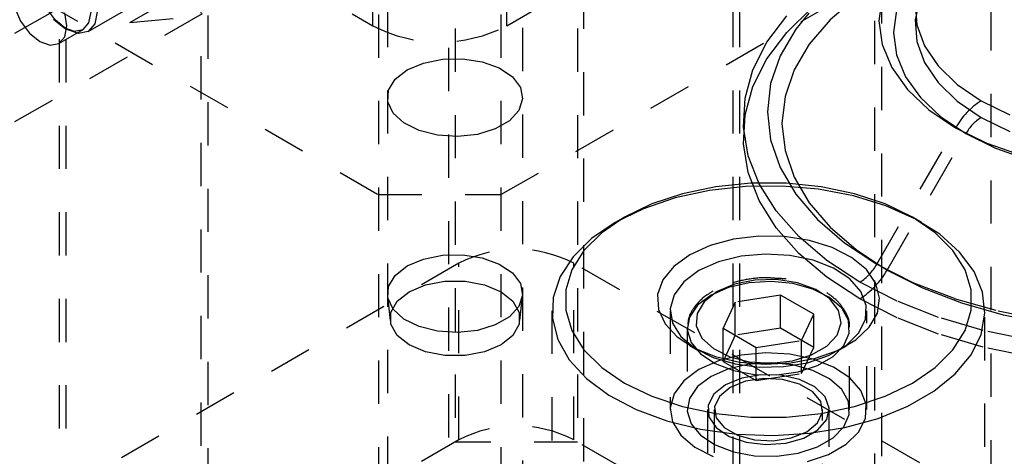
# Model space of a CAD drawing. Header units: inches. Extents: x 1907 to 2452, y -210 to -54.
# Tile 490 of 656: x 2002.85 to 2005.12, y -194.87 to -193.86. Entities that reach past the tile are written whole.
import ezdxf

# ---------------------------------------------------------------- set-up
doc = ezdxf.new("R2010")
doc.units = ezdxf.units.IN
doc.header["$LTSCALE"] = 0.5
doc.header["$MEASUREMENT"] = 0
doc.linetypes.add('HIDDEN', pattern=[0.225, 0.15, -0.075])
doc.layers.add('SID-M-H', color=4, linetype='HIDDEN')

msp = doc.modelspace()

# ---------------------------------------------------------------- linework, layer by layer
at = {"layer": 'SID-M-H'}
for p, q in [((2003.8553, -192.08133), (2003.8553, -194.83715)), ((2004.13815, -192.08133), (2004.13815, -194.83715)), ((2003.84048, -192.32625), (2003.84048, -195.08207)), ((2004.15298, -195.08207), (2004.15298, -192.32625)), ((2005.09274, -192.6324), (2005.09274, -195.55151)), ((2004.49648, -193.02433), (2004.49648, -195.46987)), ((2004.51223, -193.02433), (2004.51223, -194.96393)), ((2004.82473, -194.96393), (2004.82473, -193.02433)), ((2004.84048, -195.46987), (2004.84048, -193.02433)), ((2002.94084, -193.10597), (2002.94084, -195.55151)), ((2002.95659, -193.10597), (2002.95659, -195.04558)), ((2003.28484, -195.55151), (2003.28484, -193.10597)), ((2003.97463, -193.87494), (2005.12368, -193.21161)), ((2003.69905, -193.2243), (2003.69905, -195.98012)), ((2004.01155, -195.98012), (2004.01155, -193.2243)), ((2003.66527, -193.87494), (2003.66527, -193.46667)), ((2003.67853, -193.44881), (2003.67853, -196.20464)), ((2003.96137, -193.44881), (2003.96137, -196.20464)), ((2003.97463, -193.87494), (2003.97463, -193.46667)), ((2003.4443, -193.54324), (2002.693, -193.97696)), ((2003.96137, -194.26535), (2005.09274, -193.61223)), ((2002.72393, -193.71428), (2003.67853, -194.26535)), ((2002.99327, -193.72892), (2003.10463, -193.86745)), ((2003.4443, -193.74738), (2002.693, -194.18109)), ((2003.4443, -193.74738), (2003.66527, -193.87494)), ((2003.00824, -193.88826), (2003.14512, -193.80924)), ((2004.78154, -193.80953), (2004.72127, -193.8616)), ((2004.84151, -193.80893), (2004.83405, -193.8636)), ((2002.83853, -193.83345), (2002.8521, -193.86475)), ((2002.9324, -193.86189), (2002.90982, -193.83143)), ((2003.26909, -195.04558), (2003.26909, -193.82928)), ((2004.62118, -193.89042), (2004.67989, -193.83311)), ((2004.92868, -193.81211), (2004.91801, -193.86149)), ((2004.91801, -193.82292), (2004.92157, -193.87263)), ((2002.95903, -193.87534), (2002.95426, -193.8449)), ((2003.00994, -193.86812), (2003.01471, -193.84319)), ((2003.02863, -193.84319), (2003.02333, -193.87089)), ((2003.10463, -193.86745), (2003.16235, -193.83412)), ((2004.57537, -193.91294), (2004.62118, -193.85184)), ((2004.67249, -193.84568), (2004.64243, -193.88311)), ((2004.87451, -193.83922), (2004.86746, -193.89088)), ((2002.8521, -193.86475), (2002.87242, -193.89216)), ((2002.9281, -193.86002), (2002.95207, -193.87936)), ((2002.95903, -193.88338), (2002.9324, -193.86189)), ((2002.95426, -193.90026), (2002.95903, -193.87534)), ((2002.99636, -193.88375), (2003.00994, -193.86812)), ((2003.02333, -193.87089), (2003.00825, -193.88825)), ((2003.10463, -193.86745), (2003.21598, -193.85749)), ((2004.72127, -193.8616), (2004.67329, -193.91777)), ((2004.83405, -193.8636), (2004.8415, -193.91828)), ((2004.91801, -193.86149), (2004.92157, -193.91121)), ((2004.92157, -193.87263), (2004.93926, -193.92134)), ((2002.87242, -193.89216), (2002.8964, -193.91151)), ((2002.94068, -193.91589), (2002.99636, -193.88375)), ((2002.94069, -193.91589), (2002.95426, -193.90026)), ((2002.95206, -193.87936), (2002.95902, -193.88338)), ((2002.95207, -193.87936), (2002.97604, -193.8877)), ((2002.98567, -193.89264), (2002.95903, -193.88338)), ((2002.97604, -193.8877), (2002.99636, -193.88375)), ((2003.00825, -193.88825), (2002.98567, -193.89264)), ((2004.57537, -193.95152), (2004.62118, -193.89042)), ((2004.64243, -193.88311), (2004.60615, -193.9448)), ((2004.86746, -193.89088), (2004.8745, -193.94254)), ((2002.8964, -193.91151), (2002.92037, -193.91984)), ((2002.92037, -193.91984), (2002.94069, -193.91589)), ((2004.54319, -193.97688), (2004.57537, -193.91294)), ((2004.67329, -193.91777), (2004.63842, -193.97707)), ((2004.8415, -193.91828), (2004.86367, -193.97161)), ((2004.92157, -193.91121), (2004.93926, -193.95991)), ((2004.93926, -193.92134), (2004.97059, -193.96769)), ((2004.60615, -193.9448), (2004.58413, -194.0087)), ((2004.8745, -193.94254), (2004.89544, -193.99293)), ((2003.74482, -193.97706), (2003.78229, -193.96109)), ((2003.78229, -193.96109), (2003.82626, -193.95221)), ((2003.82626, -193.95221), (2003.8728, -193.95121)), ((2003.8728, -193.95121), (2003.91779, -193.95816)), ((2003.91779, -193.95816), (2003.95722, -193.97247)), ((2004.54319, -194.01546), (2004.57537, -193.95152)), ((2004.93926, -193.95991), (2004.97059, -194.00627)), ((2004.97059, -193.96769), (2005.01471, -194.01044)), ((2003.71716, -193.99869), (2003.74482, -193.97706)), ((2003.95722, -193.97247), (2003.9876, -193.99285)), ((2003.9876, -193.99285), (2004.00623, -194.01749)), ((2004.52515, -194.04264), (2004.54319, -193.97688)), ((2004.63842, -193.97707), (2004.61725, -194.03849)), ((2004.86367, -193.97161), (2004.90002, -194.02228)), ((2003.70178, -194.02407), (2003.71716, -193.99869)), ((2004.52515, -194.08122), (2004.54319, -194.01546)), ((2004.58413, -194.0087), (2004.57675, -194.0737)), ((2004.89544, -193.99293), (2004.92979, -194.0408)), ((2004.97059, -194.00627), (2005.01471, -194.04902)), ((2005.01471, -194.01044), (2005.07041, -194.04842)), ((2003.70004, -194.05094), (2003.70178, -194.02407)), ((2004.00623, -194.01749), (2004.01144, -194.04421)), ((2004.90002, -194.02228), (2004.94966, -194.06904)), ((2003.71209, -194.07691), (2003.70004, -194.05094)), ((2004.01144, -194.04421), (2004.00279, -194.07063)), ((2004.52152, -194.10919), (2004.52515, -194.04264)), ((2004.61725, -194.03849), (2004.61015, -194.10098)), ((2004.92979, -194.0408), (2004.97668, -194.08498)), ((2005.01471, -194.04902), (2005.07041, -194.08699)), ((2005.07041, -194.04842), (2005.1362, -194.08057)), ((2003.73687, -194.09968), (2003.71209, -194.07691)), ((2004.00279, -194.07063), (2003.98102, -194.0944)), ((2004.52152, -194.14777), (2004.52515, -194.08122)), ((2004.57675, -194.0737), (2004.58412, -194.13871)), ((2004.94966, -194.06904), (2005.01135, -194.11075)), ((2003.77217, -194.11721), (2003.73687, -194.09968)), ((2003.98102, -194.0944), (2003.94809, -194.11342)), ((2004.61015, -194.10098), (2004.61725, -194.16347)), ((2004.97668, -194.08498), (2005.03497, -194.12439)), ((2005.07041, -194.08699), (2005.1362, -194.11915)), ((2003.81486, -194.12797), (2003.77217, -194.11721)), ((2003.86115, -194.13098), (2003.81486, -194.12797)), ((2003.90691, -194.12598), (2003.86115, -194.13098)), ((2003.94809, -194.11342), (2003.90691, -194.12598)), ((2004.53237, -194.17548), (2004.52152, -194.10919)), ((2004.82941, -194.42588), (2005.01136, -194.11075)), ((2004.85303, -194.43952), (2005.03498, -194.12439)), ((2005.01135, -194.11075), (2005.08359, -194.14636)), ((2005.03497, -194.12439), (2005.10323, -194.15804)), ((2004.53237, -194.21405), (2004.52152, -194.14777)), ((2004.58412, -194.13871), (2004.60614, -194.20261)), ((2005.08359, -194.14636), (2005.1646, -194.17502)), ((2004.61725, -194.16347), (2004.6384, -194.22489)), ((2005.10323, -194.15804), (2005.17977, -194.18511)), ((2004.55753, -194.24045), (2004.53237, -194.17548)), ((2004.55753, -194.27903), (2004.53237, -194.21405)), ((2004.60614, -194.20261), (2004.64241, -194.2643)), ((2004.53801, -194.23871), (2004.45733, -194.24692)), ((2004.61994, -194.23871), (2004.53801, -194.23871)), ((2004.59659, -194.3031), (2004.55753, -194.24045)), ((2004.70062, -194.24692), (2004.61994, -194.23871)), ((2004.6384, -194.22489), (2004.67327, -194.2842)), ((2003.67853, -194.26535), (2003.96137, -194.26535)), ((2004.38034, -194.2631), (2004.30939, -194.28675)), ((2004.44274, -194.25578), (2004.3634, -194.27306)), ((2004.45733, -194.24692), (2004.38034, -194.2631)), ((2004.52601, -194.24648), (2004.44274, -194.25578)), ((2004.61079, -194.24544), (2004.52601, -194.24648)), ((2004.69467, -194.25269), (2004.61079, -194.24544)), ((2004.64241, -194.2643), (2004.69231, -194.32273)), ((2004.77521, -194.26801), (2004.69467, -194.25269)), ((2004.77761, -194.2631), (2004.70062, -194.24692)), ((2004.84856, -194.28675), (2004.77761, -194.2631)), ((2004.30939, -194.28675), (2004.24663, -194.31715)), ((2004.3634, -194.27306), (2004.29026, -194.29784)), ((2004.59659, -194.34168), (2004.55753, -194.27903)), ((2004.67327, -194.2842), (2004.72124, -194.34036)), ((2004.85011, -194.29098), (2004.77521, -194.26801)), ((2004.91132, -194.31715), (2004.84856, -194.28675)), ((2004.29026, -194.29784), (2004.22542, -194.3294)), ((2004.64895, -194.36243), (2004.59659, -194.3031)), ((2004.9172, -194.32092), (2004.85011, -194.29098)), ((2004.22542, -194.3294), (2004.17076, -194.36683)), ((2004.24663, -194.31715), (2004.19397, -194.35338)), ((2004.24658, -194.31718), (2004.22536, -194.32943)), ((2004.69231, -194.32273), (2004.755, -194.3769)), ((2004.96398, -194.35338), (2004.91132, -194.31715)), ((2004.93259, -194.32943), (2004.91137, -194.31718)), ((2004.97457, -194.35697), (2004.9172, -194.32092)), ((2004.19397, -194.35338), (2004.15301, -194.39434)), ((2004.64895, -194.401), (2004.59659, -194.34168)), ((2004.72124, -194.34036), (2004.78151, -194.39244)), ((2005.00494, -194.39434), (2004.96398, -194.35338)), ((2004.17076, -194.36683), (2004.12783, -194.40905)), ((2004.49818, -194.36824), (2004.44412, -194.38279)), ((2004.55659, -194.36128), (2004.49818, -194.36824)), ((2004.6162, -194.36228), (2004.55659, -194.36128)), ((2004.67381, -194.37119), (2004.6162, -194.36228)), ((2004.71377, -194.4175), (2004.64895, -194.36243)), ((2004.72631, -194.38753), (2004.67381, -194.37119)), ((2004.755, -194.3769), (2004.82941, -194.42588)), ((2005.02056, -194.39811), (2004.97457, -194.35697)), ((2004.15301, -194.39434), (2004.12499, -194.43878)), ((2004.44412, -194.38279), (2004.39734, -194.40415)), ((2004.71377, -194.45607), (2004.64895, -194.401)), ((2004.77086, -194.41042), (2004.72631, -194.38753)), ((2004.78151, -194.39244), (2004.85303, -194.43952)), ((2005.03296, -194.43878), (2005.00494, -194.39434)), ((2005.05384, -194.44314), (2005.02056, -194.39811)), ((2003.86414, -194.42378), (2002.71509, -195.08711)), ((2003.74482, -194.43024), (2003.78229, -194.41427)), ((2003.78229, -194.41427), (2003.82626, -194.40539)), ((2003.82626, -194.40539), (2003.8728, -194.40439)), ((2003.86414, -194.83205), (2003.86414, -194.42378)), ((2003.8728, -194.40439), (2003.91779, -194.41134)), ((2003.91779, -194.41134), (2003.95722, -194.42565)), ((2004.12783, -194.40905), (2004.09789, -194.45485)), ((2005.10158, -194.98506), (2004.12931, -194.42378)), ((2004.12931, -194.83205), (2004.12931, -194.42378)), ((2004.39734, -194.40415), (2004.36035, -194.43115)), ((2004.46349, -194.42077), (2004.41855, -194.44089)), ((2004.51568, -194.40773), (2004.46349, -194.42077)), ((2004.57185, -194.40259), (2004.51568, -194.40773)), ((2004.62847, -194.40568), (2004.57185, -194.40259)), ((2004.68197, -194.4168), (2004.62847, -194.40568)), ((2004.72901, -194.43526), (2004.68197, -194.4168)), ((2004.79004, -194.46744), (2004.71377, -194.4175)), ((2004.80507, -194.43862), (2004.77086, -194.41042)), ((2003.71716, -194.45187), (2003.74482, -194.43024)), ((2003.95722, -194.42565), (2003.9876, -194.44603)), ((2003.9876, -194.44603), (2004.00623, -194.47067)), ((2004.12499, -194.43878), (2004.11076, -194.48535)), ((2004.36035, -194.43115), (2004.33514, -194.46236)), ((2004.41855, -194.44089), (2004.3837, -194.46683)), ((2004.76661, -194.45988), (2004.72901, -194.43526)), ((2004.82709, -194.47062), (2004.80507, -194.43862)), ((2004.82941, -194.42588), (2004.91426, -194.46883)), ((2004.85303, -194.43952), (2004.93459, -194.48081)), ((2005.04719, -194.48535), (2005.03296, -194.43878)), ((2005.07347, -194.49077), (2005.05384, -194.44314)), ((2003.70178, -194.47725), (2003.71716, -194.45187)), ((2003.78715, -194.47396), (2003.83182, -194.46558)), ((2003.83182, -194.46558), (2003.87879, -194.46558)), ((2003.87879, -194.46558), (2003.92346, -194.47396)), ((2004.09789, -194.45485), (2004.08179, -194.50292)), ((2004.33514, -194.46236), (2004.32308, -194.49608)), ((2004.3837, -194.46683), (2004.36111, -194.49696)), ((2004.53458, -194.4689), (2004.48708, -194.47972)), ((2004.54778, -194.46281), (2004.50056, -194.47234)), ((2004.58538, -194.46589), (2004.53458, -194.4689)), ((2004.59776, -194.46173), (2004.54778, -194.46281)), ((2004.6357, -194.4709), (2004.58538, -194.46589)), ((2004.64608, -194.4692), (2004.59776, -194.46173)), ((2004.68844, -194.48456), (2004.64608, -194.4692)), ((2004.79004, -194.50602), (2004.71377, -194.45607)), ((2004.79243, -194.48913), (2004.76661, -194.45988)), ((2004.87656, -194.51147), (2004.79004, -194.46744)), ((2004.91426, -194.46883), (2005.00809, -194.50502)), ((2003.70004, -194.50412), (2003.70178, -194.47725)), ((2003.72154, -194.51183), (2003.74915, -194.4899)), ((2003.74915, -194.4899), (2003.78715, -194.47396)), ((2003.92346, -194.47396), (2003.96146, -194.4899)), ((2003.96146, -194.4899), (2003.98907, -194.51183)), ((2004.00623, -194.47067), (2004.01144, -194.49739)), ((2004.11076, -194.48535), (2004.11076, -194.53265)), ((2004.46031, -194.48949), (2004.43061, -194.51273)), ((2004.48708, -194.47972), (2004.44639, -194.49753)), ((2004.50056, -194.47234), (2004.46031, -194.48949)), ((2004.68181, -194.48356), (2004.6357, -194.4709)), ((2004.7203, -194.50293), (2004.68181, -194.48356)), ((2004.72107, -194.50645), (2004.68844, -194.48456)), ((2004.80484, -194.52117), (2004.79243, -194.48913)), ((2004.83574, -194.50469), (2004.82709, -194.47062)), ((2004.93459, -194.48081), (2005.02479, -194.5156)), ((2005.04719, -194.53265), (2005.04719, -194.48535)), ((2005.07886, -194.53963), (2005.07347, -194.49077)), ((2003.69935, -194.4996), (2003.70547, -194.55654)), ((2003.71209, -194.53009), (2003.70004, -194.50412)), ((2003.70703, -194.53762), (2003.72154, -194.51183)), ((2003.98907, -194.51183), (2004.00358, -194.53762)), ((2004.01144, -194.49739), (2004.00279, -194.52381)), ((2004.00514, -194.55654), (2004.01126, -194.4996)), ((2004.08179, -194.50292), (2004.07999, -194.55187)), ((2004.32308, -194.49608), (2004.32482, -194.53049)), ((2004.36111, -194.49696), (2004.35222, -194.52938)), ((2004.43061, -194.51273), (2004.41409, -194.53998)), ((2004.44639, -194.49753), (2004.41554, -194.52102)), ((2004.50243, -194.51381), (2004.47441, -194.57417)), ((2004.60699, -194.49763), (2004.50243, -194.51381)), ((2004.50243, -194.59036), (2004.50243, -194.51381)), ((2004.68354, -194.54182), (2004.60699, -194.49763)), ((2004.60699, -194.57418), (2004.60699, -194.49763)), ((2004.7483, -194.52758), (2004.7203, -194.50293)), ((2004.74107, -194.53292), (2004.72107, -194.50645)), ((2004.87656, -194.55005), (2004.79004, -194.50602)), ((2004.83054, -194.53899), (2004.83574, -194.50469)), ((2004.97195, -194.54889), (2004.87656, -194.51147)), ((2005.00809, -194.50502), (2005.10931, -194.53384)), ((2005.02479, -194.5156), (2005.12209, -194.5433)), ((2003.70703, -194.56473), (2003.70703, -194.53762)), ((2003.73687, -194.55286), (2003.71209, -194.53009)), ((2004.00279, -194.52381), (2003.98102, -194.54758)), ((2004.00358, -194.53762), (2004.00358, -194.56473)), ((2004.07898, -194.5335), (2004.07898, -196.44829)), ((2004.11076, -194.53265), (2004.12499, -194.57923)), ((2004.32482, -194.53049), (2004.34025, -194.56375)), ((2004.35211, -194.5335), (2004.35211, -194.76213)), ((2004.35222, -194.52938), (2004.35757, -194.56207)), ((2004.41554, -194.52102), (2004.39681, -194.54844)), ((2004.74667, -194.56162), (2004.74107, -194.53292)), ((2004.76375, -194.55568), (2004.7483, -194.52758)), ((2004.80305, -194.55399), (2004.80484, -194.52117)), ((2004.80585, -194.76213), (2004.80585, -194.5335)), ((2005.03296, -194.57923), (2005.04719, -194.53265)), ((2005.07898, -196.44829), (2005.07898, -194.5335)), ((2005.10931, -194.53384), (2005.21617, -194.55477)), ((2003.77217, -194.5704), (2003.73687, -194.55286)), ((2003.98102, -194.54758), (2003.94809, -194.5666)), ((2004.07999, -194.55187), (2004.09254, -194.60029)), ((2004.39681, -194.54844), (2004.39158, -194.57776)), ((2004.41409, -194.53998), (2004.41222, -194.56884)), ((2004.65552, -194.60218), (2004.68354, -194.54182)), ((2004.68354, -194.61837), (2004.68354, -194.54182)), ((2004.76549, -194.58514), (2004.76375, -194.55568)), ((2004.78719, -194.58551), (2004.80305, -194.55399)), ((2004.81178, -194.57167), (2004.83054, -194.53899)), ((2004.97195, -194.58747), (2004.87656, -194.55005)), ((2005.07472, -194.57912), (2004.97195, -194.54889)), ((2005.06988, -194.58831), (2005.07886, -194.53963)), ((2005.12209, -194.5433), (2005.22482, -194.56342)), ((2003.72154, -194.59052), (2003.70703, -194.56473)), ((2003.81486, -194.58115), (2003.77217, -194.5704)), ((2003.86115, -194.58416), (2003.81486, -194.58115)), ((2003.90691, -194.57916), (2003.86115, -194.58416)), ((2003.94809, -194.5666), (2003.90691, -194.57916)), ((2004.00358, -194.56473), (2003.98907, -194.59052)), ((2004.12499, -194.57923), (2004.15301, -194.62367)), ((2004.34025, -194.56375), (2004.36856, -194.59406)), ((2004.35757, -194.56207), (2004.37683, -194.59296)), ((2004.39148, -194.57407), (2004.39148, -194.76213)), ((2004.39158, -194.57776), (2004.40026, -194.60681)), ((2004.41222, -194.56884), (2004.42516, -194.59674)), ((2004.47441, -194.57417), (2004.55096, -194.61836)), ((2004.47441, -194.65072), (2004.47441, -194.57417)), ((2004.60699, -194.57418), (2004.50243, -194.59036)), ((2004.68354, -194.61837), (2004.60699, -194.57418)), ((2004.73737, -194.58999), (2004.74667, -194.56162)), ((2004.76648, -194.76213), (2004.76648, -194.57407)), ((2004.78047, -194.60098), (2004.81178, -194.57167)), ((2005.00494, -194.62367), (2005.03296, -194.57923)), ((2005.18324, -194.60167), (2005.07472, -194.57912)), ((2003.74915, -194.61246), (2003.72154, -194.59052)), ((2003.98907, -194.59052), (2003.96146, -194.61246)), ((2004.09254, -194.60029), (2004.11909, -194.64678)), ((2004.36856, -194.59406), (2004.40821, -194.61978)), ((2004.37683, -194.59296), (2004.4088, -194.62011)), ((2004.42516, -194.59674), (2004.45178, -194.62119)), ((2004.50243, -194.59036), (2004.47441, -194.65072)), ((2004.55096, -194.61836), (2004.65552, -194.60218)), ((2004.65552, -194.67873), (2004.65552, -194.60218)), ((2004.714, -194.61552), (2004.73737, -194.58999)), ((2004.7383, -194.62532), (2004.78047, -194.60098)), ((2004.7534, -194.61378), (2004.76549, -194.58514)), ((2004.75824, -194.61377), (2004.78719, -194.58551)), ((2005.07472, -194.61769), (2004.97195, -194.58747)), ((2005.04677, -194.63541), (2005.06988, -194.58831)), ((2003.78715, -194.6284), (2003.74915, -194.61246)), ((2003.83182, -194.63678), (2003.78715, -194.6284)), ((2003.92346, -194.6284), (2003.87879, -194.63678)), ((2003.96146, -194.61246), (2003.92346, -194.6284)), ((2004.15301, -194.62367), (2004.19397, -194.66463)), ((2004.39731, -194.61384), (2004.41853, -194.62609)), ((2004.40026, -194.60681), (2004.42219, -194.63343)), ((2004.40821, -194.61978), (2004.45706, -194.63953)), ((2004.4088, -194.62011), (2004.45146, -194.64182)), ((2004.45178, -194.62119), (2004.48969, -194.64002)), ((2004.55096, -194.69491), (2004.55096, -194.61836)), ((2004.65552, -194.67873), (2004.68354, -194.61837)), ((2004.67863, -194.63594), (2004.714, -194.61552)), ((2004.68753, -194.6434), (2004.7383, -194.62532)), ((2004.71803, -194.63698), (2004.75824, -194.61377)), ((2004.72838, -194.63947), (2004.7534, -194.61378)), ((2004.73942, -194.62609), (2004.76064, -194.61384)), ((2004.96398, -194.66463), (2005.00494, -194.62367)), ((2005.18324, -194.64024), (2005.07472, -194.61769)), ((2003.87879, -194.63678), (2003.83182, -194.63678)), ((2004.11909, -194.64678), (2004.15887, -194.69002)), ((2004.46349, -194.6494), (2004.41855, -194.66952)), ((2004.42219, -194.63343), (2004.45575, -194.65565)), ((2004.45146, -194.64182), (2004.50213, -194.65673)), ((2004.45706, -194.63953), (2004.51249, -194.65224)), ((2004.51568, -194.63636), (2004.46349, -194.6494)), ((2004.47441, -194.65072), (2004.55096, -194.69491)), ((2004.48969, -194.64002), (2004.53554, -194.65157)), ((2004.57185, -194.63123), (2004.51568, -194.63636)), ((2004.53554, -194.65157), (2004.58525, -194.6548)), ((2004.62847, -194.63431), (2004.57185, -194.63123)), ((2004.58525, -194.6548), (2004.6344, -194.64944)), ((2004.68197, -194.64544), (2004.62847, -194.63431)), ((2004.63092, -194.65423), (2004.68753, -194.6434)), ((2004.6344, -194.64944), (2004.67863, -194.63594)), ((2004.66908, -194.6537), (2004.71803, -194.63698)), ((2004.72901, -194.66389), (2004.68197, -194.64544)), ((2004.69227, -194.66032), (2004.72838, -194.63947)), ((2005.01021, -194.67959), (2005.04677, -194.63541)), ((2004.19397, -194.66463), (2004.24663, -194.70086)), ((2004.41855, -194.66952), (2004.3837, -194.69546)), ((2004.48708, -194.66778), (2004.44639, -194.68559)), ((2004.45575, -194.65565), (2004.49845, -194.67182)), ((2004.53458, -194.65697), (2004.48708, -194.66778)), ((2004.49845, -194.67182), (2004.54712, -194.68074)), ((2004.50213, -194.65673), (2004.55762, -194.66389)), ((2004.51249, -194.65224), (2004.5715, -194.65723)), ((2004.58538, -194.65395), (2004.53458, -194.65697)), ((2004.55762, -194.66389), (2004.61447, -194.66286)), ((2004.5715, -194.65723), (2004.63092, -194.65423)), ((2004.6357, -194.65896), (2004.58538, -194.65395)), ((2004.59815, -194.68174), (2004.64776, -194.67476)), ((2004.61447, -194.66286), (2004.66908, -194.6537)), ((2004.68181, -194.67162), (2004.6357, -194.65896)), ((2004.64776, -194.67476), (2004.69227, -194.66032)), ((2004.7203, -194.69099), (2004.68181, -194.67162)), ((2004.76661, -194.68851), (2004.72901, -194.66389)), ((2004.91132, -194.70086), (2004.96398, -194.66463)), ((2004.15887, -194.69002), (2004.21074, -194.72875)), ((2004.3837, -194.69546), (2004.36111, -194.72559)), ((2004.44639, -194.68559), (2004.41554, -194.70908)), ((2004.51727, -194.68926), (2004.47963, -194.70478)), ((2004.52615, -194.69673), (2004.49059, -194.7111)), ((2004.5616, -194.68164), (2004.51727, -194.68926)), ((2004.56808, -194.69024), (2004.52615, -194.69673)), ((2004.54712, -194.68074), (2004.59815, -194.68174)), ((2004.55096, -194.69491), (2004.65552, -194.67873)), ((2004.60781, -194.68275), (2004.5616, -194.68164)), ((2004.61133, -194.69243), (2004.56808, -194.69024)), ((2004.65089, -194.69245), (2004.60781, -194.68275)), ((2004.65067, -194.70302), (2004.61133, -194.69243)), ((2004.68619, -194.70971), (2004.65089, -194.69245)), ((2004.7483, -194.71564), (2004.7203, -194.69099)), ((2004.79243, -194.71777), (2004.76661, -194.68851)), ((2004.96124, -194.71956), (2005.01021, -194.67959)), ((2004.24663, -194.70086), (2004.30939, -194.73126)), ((2004.41554, -194.70908), (2004.39681, -194.7365)), ((2004.47963, -194.70478), (2004.45275, -194.72651)), ((2004.49059, -194.7111), (2004.46569, -194.73163)), ((2004.68137, -194.72074), (2004.65067, -194.70302)), ((2004.70986, -194.73265), (2004.68619, -194.70971)), ((2004.76375, -194.74374), (2004.7483, -194.71564)), ((2004.80484, -194.7498), (2004.79243, -194.71777)), ((2004.84856, -194.73126), (2004.91132, -194.70086)), ((2004.90127, -194.75417), (2004.96124, -194.71956)), ((2004.21074, -194.72875), (2004.27319, -194.76187)), ((2004.30939, -194.73126), (2004.38034, -194.75491)), ((2004.36111, -194.72559), (2004.35222, -194.75802)), ((2004.39681, -194.7365), (2004.39158, -194.76583)), ((2004.45275, -194.72651), (2004.43955, -194.7521)), ((2004.46569, -194.73163), (2004.45445, -194.75584)), ((2004.69972, -194.74345), (2004.68137, -194.72074)), ((2004.71936, -194.75878), (2004.70986, -194.73265)), ((2004.77761, -194.75491), (2004.84856, -194.73126)), ((2004.27319, -194.76187), (2004.34445, -194.78842)), ((2004.35222, -194.75802), (2004.35757, -194.7907)), ((2004.38034, -194.75491), (2004.45733, -194.77108)), ((2004.39158, -194.76583), (2004.40026, -194.79487)), ((2004.43848, -194.76213), (2004.43848, -196.44829)), ((2004.43955, -194.7521), (2004.44147, -194.77877)), ((2004.45398, -194.76213), (2004.45398, -195.98726)), ((2004.45445, -194.75584), (2004.45823, -194.78081)), ((2004.7035, -194.76842), (2004.69972, -194.74345)), ((2004.70062, -194.77108), (2004.77761, -194.75491)), ((2004.70398, -195.98726), (2004.70398, -194.76213)), ((2004.71363, -194.78527), (2004.71936, -194.75878)), ((2004.71948, -196.44829), (2004.71948, -194.76213)), ((2004.76549, -194.7732), (2004.76375, -194.74374)), ((2004.80305, -194.78262), (2004.80484, -194.7498)), ((2004.83203, -194.78244), (2004.90127, -194.75417)), ((2004.34445, -194.78842), (2004.42245, -194.80763)), ((2004.44147, -194.77877), (2004.45828, -194.80365)), ((2004.45733, -194.77108), (2004.53801, -194.7793)), ((2004.45823, -194.78081), (2004.47658, -194.80352)), ((2004.53801, -194.7793), (2004.61994, -194.7793)), ((2004.61994, -194.7793), (2004.70062, -194.77108)), ((2004.69226, -194.79263), (2004.7035, -194.76842)), ((2004.69332, -194.80926), (2004.71363, -194.78527)), ((2004.7534, -194.80184), (2004.76549, -194.7732)), ((2004.75551, -194.80355), (2004.83203, -194.78244)), ((2004.78719, -194.81414), (2004.80305, -194.78262)), ((2004.35757, -194.7907), (2004.37683, -194.82159)), ((2004.40026, -194.79487), (2004.42219, -194.8215)), ((2004.42245, -194.80763), (2004.50495, -194.81896)), ((2004.45828, -194.80365), (2004.48817, -194.82402)), ((2004.47658, -194.80352), (2004.50728, -194.82124)), ((2004.66062, -194.82814), (2004.69332, -194.80926)), ((2004.66736, -194.81316), (2004.69226, -194.79263)), ((2004.67392, -194.81689), (2004.75551, -194.80355)), ((2004.72838, -194.82753), (2004.7534, -194.80184)), ((2003.86414, -194.83205), (2002.71509, -195.49538)), ((2005.10158, -195.39333), (2004.12931, -194.83205)), ((2004.37683, -194.82159), (2004.4088, -194.84874)), ((2004.42219, -194.8215), (2004.45575, -194.84371)), ((2004.48817, -194.82402), (2004.5279, -194.83769)), ((2004.50495, -194.81896), (2004.58959, -194.82208)), ((2004.50728, -194.82124), (2004.54662, -194.83183)), ((2004.54662, -194.83183), (2004.58987, -194.83402)), ((2004.58959, -194.82208), (2004.67392, -194.81689)), ((2004.58987, -194.83402), (2004.6318, -194.82753)), ((2004.61906, -194.83987), (2004.66062, -194.82814)), ((2004.6318, -194.82753), (2004.66736, -194.81316)), ((2004.69227, -194.84838), (2004.72838, -194.82753)), ((2004.75824, -194.8424), (2004.78719, -194.81414)), ((2004.13815, -194.83715), (2003.8553, -194.83715)), ((2004.4088, -194.84874), (2004.45146, -194.87045)), ((2004.45575, -194.84371), (2004.49845, -194.85988)), ((2004.5279, -194.83769), (2004.57317, -194.84317)), ((2004.57317, -194.84317), (2004.61906, -194.83987)), ((2004.64776, -194.86282), (2004.69227, -194.84838)), ((2004.71803, -194.86562), (2004.75824, -194.8424)), ((2004.49845, -194.85988), (2004.54712, -194.8688)), ((2004.54712, -194.8688), (2004.59815, -194.8698)), ((2004.59815, -194.8698), (2004.64776, -194.86282)), ((2004.66908, -194.88233), (2004.71803, -194.86562))]:
    msp.add_line(p, q, dxfattribs=at)
for centre, radius, start, end in [((2003.81995, -193.57641), 0.33622, 242.60967, 297.39033), ((2005.16061, -194.19298), 0.1704, 121.96084, 151.1485), ((2005.12453, -194.17373), 0.10224, 121.96084, 151.1485), ((2003.99673, -194.67966), 0.28819, 62.60967, 117.39033), ((2004.72991, -194.37106), 0.1136, 301.95805, 331.14664), ((2004.69384, -194.35181), 0.18175, 301.95805, 331.14664), ((2003.99673, -195.08793), 0.28819, 62.60967, 117.39033)]:
    msp.add_arc(centre, radius, start, end, dxfattribs=at)
for points, knots in [([(2004.59466, -194.45881), (2004.58833, -194.45826), (2004.56603, -194.45631), (2004.52734, -194.46094), (2004.4843, -194.47137), (2004.46111, -194.48312), (2004.45047, -194.48852)], [0, 0, 0, 0, 0.1219484, 0.4294864, 0.7381575, 1, 1, 1, 1]), ([(2004.76544, -194.57273), (2004.76573, -194.57078), (2004.76752, -194.55867), (2004.75829, -194.53655), (2004.73893, -194.50993), (2004.70857, -194.48738), (2004.66958, -194.4704), (2004.63024, -194.46031), (2004.60438, -194.45922), (2004.59466, -194.45881)], [0, 0, 0, 0, 0.0317377, 0.1966121, 0.3612686, 0.5335835, 0.7121662, 0.8918412, 1, 1, 1, 1]), ([(2004.45047, -194.48852), (2004.44437, -194.49234), (2004.42665, -194.50346), (2004.40622, -194.52542), (2004.39274, -194.55055), (2004.39307, -194.56609), (2004.39318, -194.57165)], [0, 0, 0, 0, 0.1819099, 0.5283924, 0.8312305, 1, 1, 1, 1])]:
    msp.add_open_spline(points, degree=3, knots=knots, dxfattribs=at)

doc.saveas('drawing.dxf')
